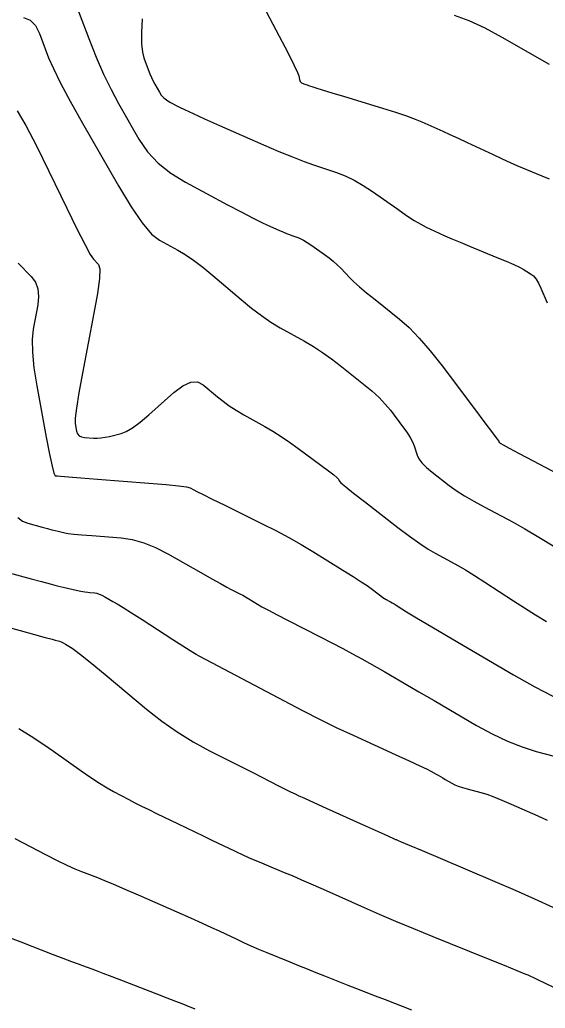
# Model space of a CAD drawing. Extents: x 2082232 to 2083549, y 592624 to 593832.
# Drawn here: x 2083196.6 to 2083230.3, y 592689 to 592752.4 of the extents above; entities that cross this region are included whole.
import ezdxf

# ---------------------------------------------------------------- set-up
doc = ezdxf.new("R2010")
doc.units = 0
doc.layers.add('DT_X_Contour_Major', color=7, linetype='Continuous')
doc.layers.add('DT_X_Contour_Minor', color=7, linetype='Continuous')

msp = doc.modelspace()

# ---------------------------------------------------------------- linework, layer by layer
at = {"layer": 'DT_X_Contour_Major'}
for points in [[(2083199.774, 592754.507), (2083201.012, 592751.218), (2083201.48, 592750.033), (2083201.953, 592748.943), (2083202.432, 592747.948), (2083202.917, 592747.049), (2083204.219, 592744.78), (2083204.772, 592743.968), (2083205.456, 592743.234), (2083206.27, 592742.579), (2083207.215, 592742.002), (2083209.909, 592740.569), (2083210.827, 592740.083), (2083211.56, 592739.702), (2083212.11, 592739.426), (2083212.475, 592739.254), (2083213.204, 592738.934), (2083213.46, 592738.823), (2083213.685, 592738.73), (2083213.876, 592738.655), (2083214.035, 592738.598), (2083214.415, 592738.471), (2083214.578, 592738.402), (2083214.781, 592738.292), (2083215.026, 592738.14), (2083215.311, 592737.947), (2083216.125, 592737.375), (2083216.419, 592737.159), (2083216.692, 592736.939), (2083216.943, 592736.715), (2083217.173, 592736.488), (2083217.755, 592735.879), (2083218.02, 592735.62), (2083218.378, 592735.301), (2083218.828, 592734.923), (2083219.371, 592734.484), (2083220.942, 592733.235), (2083221.554, 592732.696), (2083222.214, 592732.016), (2083222.921, 592731.196), (2083223.675, 592730.235), (2083225.747, 592727.485), (2083226.428, 592726.581), (2083226.915, 592725.932), (2083227.209, 592725.537), (2083227.31, 592725.396), (2083227.321, 592725.361), (2083227.328, 592725.347), (2083227.34, 592725.332), (2083227.356, 592725.315), (2083227.378, 592725.297), (2083227.443, 592725.247), (2083227.59, 592725.164), (2083227.984, 592724.953), (2083228.624, 592724.614), (2083229.511, 592724.147), (2083232.204, 592722.73)], [(2083195.428, 592717.085), (2083197.304, 592716.572), (2083197.959, 592716.394), (2083198.519, 592716.247), (2083198.982, 592716.131), (2083199.349, 592716.044), (2083200.201, 592715.855), (2083200.496, 592715.791), (2083200.74, 592715.743), (2083200.935, 592715.711), (2083201.079, 592715.693), (2083201.398, 592715.668), (2083201.527, 592715.646), (2083201.675, 592715.598), (2083201.843, 592715.525), (2083202.029, 592715.427), (2083202.552, 592715.129), (2083202.816, 592714.973), (2083203.216, 592714.725), (2083203.751, 592714.387), (2083204.422, 592713.958), (2083206.391, 592712.692), (2083207.038, 592712.277), (2083207.503, 592711.979), (2083207.785, 592711.798), (2083207.884, 592711.735), (2083207.907, 592711.724), (2083208.064, 592711.64), (2083208.52, 592711.399), (2083209.275, 592710.999), (2083213.536, 592708.741), (2083214.714, 592708.126), (2083215.845, 592707.555), (2083216.929, 592707.028), (2083217.965, 592706.545), (2083220.664, 592705.316), (2083221.566, 592704.903), (2083222.247, 592704.587), (2083222.708, 592704.368), (2083222.948, 592704.246), (2083223.295, 592704.049), (2083223.429, 592703.972), (2083223.571, 592703.891), (2083223.721, 592703.804), (2083223.878, 592703.712), (2083224.308, 592703.461), (2083224.49, 592703.367), (2083224.715, 592703.276), (2083224.982, 592703.186), (2083225.291, 592703.098), (2083226.173, 592702.867), (2083226.542, 592702.756), (2083226.99, 592702.595), (2083227.515, 592702.386), (2083228.119, 592702.127), (2083229.831, 592701.371), (2083230.423, 592701.102)]]:
    msp.add_lwpolyline(points, dxfattribs=at)
at = {"layer": 'DT_X_Contour_Minor'}
for points in [[(2083211.563, 592754.526), (2083213.221, 592751.365), (2083213.766, 592750.318), (2083214.16, 592749.545), (2083214.401, 592749.049), (2083214.49, 592748.827), (2083214.526, 592748.604), (2083214.544, 592748.528), (2083214.573, 592748.467), (2083214.611, 592748.421), (2083214.659, 592748.39), (2083214.802, 592748.327), (2083214.861, 592748.303), (2083214.932, 592748.275), (2083215.015, 592748.245), (2083215.11, 592748.213), (2083215.379, 592748.123), (2083215.581, 592748.058), (2083215.987, 592747.933), (2083216.596, 592747.747), (2083217.407, 592747.501), (2083219.843, 592746.761), (2083220.687, 592746.499), (2083221.392, 592746.265), (2083221.957, 592746.061), (2083222.384, 592745.886), (2083223.337, 592745.458), (2083223.727, 592745.282), (2083224.183, 592745.072), (2083224.705, 592744.831), (2083225.293, 592744.556), (2083226.948, 592743.782), (2083227.531, 592743.511), (2083228.042, 592743.279), (2083228.478, 592743.087), (2083228.841, 592742.934), (2083229.711, 592742.578), (2083230.082, 592742.423), (2083230.544, 592742.226)], [(2083196.821, 592752.566), (2083197.24, 592752.393), (2083197.579, 592752.056), (2083197.839, 592751.554), (2083198.426, 592749.995), (2083198.727, 592749.294), (2083199.189, 592748.363), (2083199.813, 592747.2), (2083200.598, 592745.806), (2083202.906, 592741.78), (2083203.719, 592740.429), (2083204.428, 592739.397), (2083205.031, 592738.682), (2083205.531, 592738.285), (2083206.722, 592737.651), (2083207.197, 592737.371), (2083207.73, 592737.006), (2083208.32, 592736.556), (2083208.968, 592736.022), (2083210.771, 592734.485), (2083211.435, 592733.94), (2083212.077, 592733.457), (2083212.695, 592733.036), (2083213.291, 592732.678), (2083214.849, 592731.805), (2083215.43, 592731.463), (2083216.006, 592731.091), (2083216.577, 592730.688), (2083217.142, 592730.256), (2083218.643, 592729.063), (2083219.172, 592728.622), (2083219.634, 592728.196), (2083220.03, 592727.784), (2083220.358, 592727.385), (2083221.144, 592726.342), (2083221.411, 592725.972), (2083221.622, 592725.642), (2083221.778, 592725.354), (2083221.878, 592725.107), (2083222.069, 592724.503), (2083222.184, 592724.265), (2083222.384, 592724.004), (2083222.669, 592723.719), (2083223.04, 592723.411), (2083224.141, 592722.559), (2083224.59, 592722.233), (2083225.111, 592721.895), (2083225.703, 592721.545), (2083226.367, 592721.183), (2083228.232, 592720.202), (2083228.995, 592719.781), (2083229.886, 592719.254), (2083230.906, 592718.62)], [(2083224.448, 592752.713), (2083225.391, 592752.372), (2083226.412, 592751.907), (2083227.512, 592751.32), (2083230.548, 592749.588)], [(2083204.42, 592752.491), (2083204.388, 592751.602), (2083204.395, 592750.887), (2083204.441, 592750.346), (2083204.526, 592749.98), (2083204.806, 592749.236), (2083204.912, 592748.968), (2083205.019, 592748.721), (2083205.127, 592748.496), (2083205.237, 592748.293), (2083205.532, 592747.779), (2083205.657, 592747.596), (2083205.811, 592747.43), (2083205.996, 592747.282), (2083206.209, 592747.151), (2083206.819, 592746.827), (2083207.151, 592746.662), (2083207.691, 592746.412), (2083208.438, 592746.076), (2083209.392, 592745.655), (2083212.213, 592744.416), (2083213.208, 592743.987), (2083214.076, 592743.627), (2083214.818, 592743.337), (2083215.433, 592743.117), (2083216.905, 592742.624), (2083217.463, 592742.409), (2083218.035, 592742.134), (2083218.62, 592741.799), (2083219.218, 592741.405), (2083220.83, 592740.272), (2083221.398, 592739.883), (2083221.893, 592739.562), (2083222.315, 592739.312), (2083222.664, 592739.131), (2083223.498, 592738.74), (2083223.854, 592738.578), (2083224.297, 592738.386), (2083224.826, 592738.162), (2083225.442, 592737.908), (2083227.2, 592737.188), (2083227.799, 592736.939), (2083228.279, 592736.729), (2083228.639, 592736.559), (2083228.879, 592736.43), (2083229.36, 592736.138), (2083229.536, 592735.998), (2083229.705, 592735.797), (2083229.866, 592735.535), (2083230.019, 592735.212), (2083230.417, 592734.269)], [(2083196.406, 592746.583), (2083196.965, 592745.652), (2083197.639, 592744.341), (2083199.585, 592740.34), (2083200.24, 592739.011), (2083200.743, 592738.026), (2083201.095, 592737.383), (2083201.296, 592737.083), (2083201.63, 592736.741), (2083201.705, 592736.45), (2083201.681, 592735.83), (2083201.557, 592734.883), (2083201.334, 592733.609), (2083200.605, 592729.774), (2083200.371, 592728.493), (2083200.213, 592727.525), (2083200.131, 592726.87), (2083200.127, 592726.529), (2083200.218, 592726.037), (2083200.275, 592725.874), (2083200.379, 592725.753), (2083200.529, 592725.675), (2083200.726, 592725.64), (2083201.312, 592725.603), (2083201.541, 592725.599), (2083201.785, 592725.615), (2083202.046, 592725.652), (2083202.324, 592725.709), (2083203.086, 592725.887), (2083203.411, 592726.013), (2083203.816, 592726.255), (2083204.3, 592726.616), (2083204.862, 592727.093), (2083206.469, 592728.523), (2083207.038, 592728.956), (2083207.542, 592729.183), (2083207.98, 592729.203), (2083208.352, 592729.017), (2083209.258, 592728.245), (2083209.618, 592727.957), (2083210.021, 592727.669), (2083210.465, 592727.383), (2083210.952, 592727.098), (2083212.306, 592726.339), (2083212.82, 592726.039), (2083213.344, 592725.709), (2083213.88, 592725.348), (2083214.427, 592724.956), (2083215.9, 592723.871), (2083216.385, 592723.51), (2083216.735, 592723.239), (2083216.951, 592723.059), (2083217.032, 592722.97), (2083217.069, 592722.854), (2083217.181, 592722.738), (2083217.491, 592722.478), (2083217.997, 592722.074), (2083218.701, 592721.526), (2083220.84, 592719.87), (2083221.591, 592719.301), (2083222.238, 592718.837), (2083222.782, 592718.476), (2083223.223, 592718.219), (2083224.259, 592717.674), (2083224.686, 592717.438), (2083225.188, 592717.141), (2083225.766, 592716.782), (2083226.419, 592716.361), (2083228.262, 592715.156), (2083228.958, 592714.707), (2083229.664, 592714.264), (2083230.38, 592713.827)], [(2083196.465, 592736.819), (2083197.312, 592735.953), (2083197.576, 592735.595), (2083197.733, 592735.174), (2083197.783, 592734.689), (2083197.726, 592734.14), (2083197.431, 592732.591), (2083197.363, 592731.928), (2083197.38, 592731.101), (2083197.481, 592730.111), (2083197.667, 592728.957), (2083198.275, 592725.661), (2083198.481, 592724.579), (2083198.645, 592723.806), (2083198.765, 592723.34), (2083198.842, 592723.183), (2083198.989, 592723.173), (2083199.192, 592723.158), (2083199.69, 592723.119), (2083200.483, 592723.057), (2083201.571, 592722.971), (2083204.865, 592722.71), (2083205.958, 592722.618), (2083206.763, 592722.538), (2083207.282, 592722.47), (2083207.514, 592722.414), (2083207.75, 592722.28), (2083207.94, 592722.181), (2083208.332, 592721.983), (2083208.927, 592721.686), (2083209.725, 592721.292), (2083212.122, 592720.109), (2083212.999, 592719.664), (2083213.834, 592719.219), (2083214.626, 592718.772), (2083215.375, 592718.324), (2083217.314, 592717.128), (2083217.972, 592716.718), (2083218.492, 592716.388), (2083218.873, 592716.136), (2083219.115, 592715.963), (2083219.576, 592715.606), (2083219.737, 592715.483), (2083219.875, 592715.384), (2083219.988, 592715.309), (2083220.078, 592715.256), (2083220.287, 592715.146), (2083220.373, 592715.099), (2083220.474, 592715.039), (2083220.59, 592714.967), (2083220.721, 592714.882), (2083221.091, 592714.64), (2083221.398, 592714.452), (2083222.039, 592714.071), (2083223.015, 592713.496), (2083224.325, 592712.728), (2083228.267, 592710.42), (2083229.635, 592709.643), (2083230.782, 592709.044)], [(2083196.446, 592720.504), (2083196.746, 592720.278), (2083197.08, 592720.139), (2083198.015, 592719.883), (2083198.342, 592719.794), (2083198.621, 592719.721), (2083198.852, 592719.663), (2083199.035, 592719.62), (2083199.46, 592719.525), (2083199.688, 592719.487), (2083200.052, 592719.444), (2083200.553, 592719.396), (2083201.191, 592719.343), (2083203.074, 592719.194), (2083203.791, 592719.089), (2083204.53, 592718.885), (2083205.291, 592718.582), (2083206.073, 592718.181), (2083208.189, 592716.98), (2083208.903, 592716.575), (2083209.46, 592716.264), (2083209.859, 592716.045), (2083210.099, 592715.919), (2083210.531, 592715.706), (2083210.698, 592715.62), (2083210.878, 592715.522), (2083211.069, 592715.411), (2083211.272, 592715.289), (2083211.828, 592714.945), (2083212.108, 592714.784), (2083212.528, 592714.556), (2083213.09, 592714.263), (2083213.793, 592713.904), (2083215.857, 592712.859), (2083216.603, 592712.477), (2083217.296, 592712.114), (2083217.933, 592711.769), (2083218.517, 592711.444), (2083220.001, 592710.601), (2083220.616, 592710.25), (2083221.347, 592709.828), (2083222.194, 592709.335), (2083223.158, 592708.772), (2083225.883, 592707.177), (2083226.889, 592706.624), (2083227.864, 592706.162), (2083228.808, 592705.791), (2083229.72, 592705.51), (2083232.112, 592704.883)], [(2083193.776, 592714.032), (2083196.592, 592713.26), (2083197.525, 592713.005), (2083198.212, 592712.819), (2083198.653, 592712.7), (2083198.848, 592712.65), (2083199.04, 592712.607), (2083199.123, 592712.581), (2083199.229, 592712.534), (2083199.357, 592712.467), (2083199.508, 592712.38), (2083199.94, 592712.119), (2083200.201, 592711.934), (2083200.659, 592711.575), (2083201.316, 592711.042), (2083202.171, 592710.334), (2083204.714, 592708.215), (2083205.681, 592707.452), (2083206.678, 592706.753), (2083207.703, 592706.117), (2083208.757, 592705.545), (2083211.606, 592704.103), (2083212.554, 592703.624), (2083213.261, 592703.266), (2083213.728, 592703.031), (2083213.955, 592702.919), (2083214.239, 592702.781), (2083214.444, 592702.686), (2083214.844, 592702.503), (2083215.44, 592702.233), (2083216.231, 592701.875), (2083218.603, 592700.804), (2083219.388, 592700.45), (2083219.961, 592700.191), (2083220.324, 592700.027), (2083220.477, 592699.958), (2083220.603, 592699.902), (2083220.649, 592699.882), (2083220.691, 592699.863), (2083220.73, 592699.847), (2083220.766, 592699.832), (2083220.857, 592699.796), (2083221.051, 592699.714), (2083221.565, 592699.496), (2083222.4, 592699.141), (2083223.555, 592698.651), (2083227.064, 592697.161), (2083228.359, 592696.603), (2083229.614, 592696.045), (2083230.829, 592695.489)], [(2083196.507, 592706.98), (2083197.307, 592706.482), (2083198.052, 592705.996), (2083198.743, 592705.52), (2083200.511, 592704.265), (2083201.137, 592703.829), (2083201.691, 592703.462), (2083202.172, 592703.164), (2083202.58, 592702.936), (2083203.572, 592702.418), (2083203.962, 592702.217), (2083204.39, 592702.002), (2083204.855, 592701.772), (2083205.358, 592701.527), (2083206.748, 592700.856), (2083207.274, 592700.603), (2083207.809, 592700.346), (2083208.353, 592700.086), (2083208.906, 592699.822), (2083210.392, 592699.113), (2083210.934, 592698.858), (2083211.447, 592698.625), (2083211.929, 592698.414), (2083212.381, 592698.224), (2083213.547, 592697.747), (2083214.044, 592697.54), (2083214.659, 592697.276), (2083215.393, 592696.956), (2083216.246, 592696.579), (2083218.678, 592695.498), (2083219.637, 592695.078), (2083220.691, 592694.628), (2083221.84, 592694.149), (2083223.083, 592693.641), (2083226.524, 592692.246), (2083227.657, 592691.787), (2083228.477, 592691.454), (2083228.984, 592691.249), (2083229.176, 592691.172), (2083229.272, 592691.134), (2083229.36, 592691.095), (2083229.551, 592691.004), (2083229.845, 592690.862), (2083230.243, 592690.668), (2083231.443, 592690.085)], [(2083196.262, 592699.917), (2083198.269, 592698.877), (2083198.976, 592698.517), (2083199.589, 592698.218), (2083200.109, 592697.98), (2083200.536, 592697.802), (2083201.552, 592697.411), (2083202.001, 592697.231), (2083202.589, 592696.986), (2083203.314, 592696.676), (2083204.177, 592696.301), (2083206.663, 592695.213), (2083207.531, 592694.83), (2083208.272, 592694.5), (2083208.884, 592694.222), (2083209.369, 592693.995), (2083210.493, 592693.46), (2083210.93, 592693.256), (2083211.4, 592693.046), (2083211.902, 592692.83), (2083212.436, 592692.608), (2083213.905, 592692.007), (2083214.457, 592691.782), (2083215.011, 592691.558), (2083215.568, 592691.335), (2083216.127, 592691.113), (2083217.621, 592690.521), (2083218.191, 592690.296), (2083218.78, 592690.065), (2083219.389, 592689.829), (2083220.016, 592689.587), (2083221.717, 592688.934)], [(2083195.951, 592693.557), (2083196.646, 592693.284), (2083198.655, 592692.509), (2083199.342, 592692.245), (2083199.896, 592692.034), (2083200.316, 592691.876), (2083200.603, 592691.772), (2083201.19, 592691.564), (2083201.481, 592691.458), (2083201.914, 592691.295), (2083202.49, 592691.074), (2083203.207, 592690.797), (2083205.31, 592689.982), (2083206.021, 592689.706), (2083206.577, 592689.491), (2083206.977, 592689.335), (2083207.221, 592689.239), (2083207.817, 592689.005)]]:
    msp.add_lwpolyline(points, dxfattribs=at)

doc.saveas('drawing.dxf')
